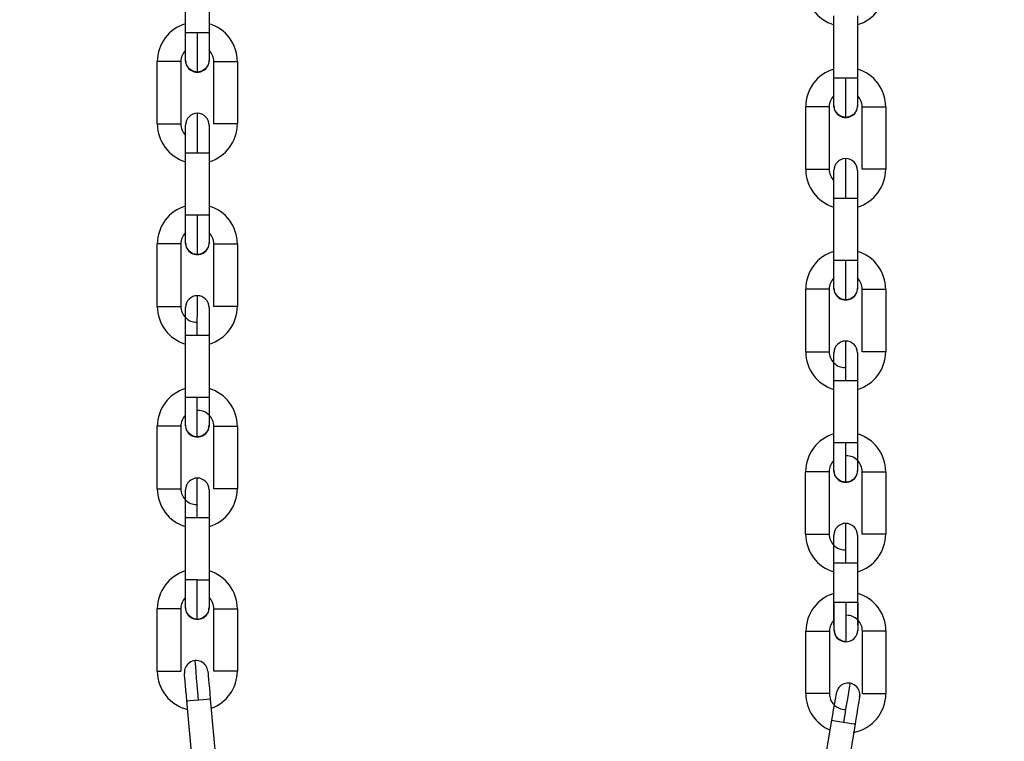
# Model space of a CAD drawing. Header units: inches. Extents: x 170 to 288, y 234 to 248.
# Tile 310 of 480: x 235.339 to 235.558, y 241.392 to 241.553. Entities that reach past the tile are written whole.
import ezdxf

# ---------------------------------------------------------------- set-up
doc = ezdxf.new("R2010")
doc.units = ezdxf.units.IN
doc.header["$LTSCALE"] = 0.25
doc.header["$MEASUREMENT"] = 0
doc.layers.add('ANNOTATIONS', color=1, linetype='Continuous')
doc.layers.add('STANDARD Z GUIDE MOTOR LH', color=7, linetype='Continuous')
doc.styles.add('ARIAL', font='arial.ttf', dxfattribs={"height": 0.09375})
doc.dimstyles.new('STANDARD$0', dxfattribs={"dimtxt": 0.09375, "dimasz": 0.09375, "dimexe": 0.03125, "dimexo": 0.046875, "dimgap": 0.09, "dimtad": 0, "dimtih": 1, "dimtoh": 1, "dimdec": 4, "dimzin": 0, "dimdsep": 46, "dimtxsty": 'ARIAL', "dimcen": 0.09, "dimadec": 0, "dimazin": 0, "dimtfac": 1, "dimtdec": 4, "dimtofl": 0, "dimtmove": 0, "dimatfit": 1, "dimfxl": 1, "dimtolj": 1, "dimtzin": 0, "dimarcsym": 0})

# ---------------------------------------------------------------- blocks, each defined once
blk = doc.blocks.new('*D42')
at = {"layer": 'ANNOTATIONS', "color": 0, "lineweight": -2, "transparency": 16777216}
for p, q in [((234.7269041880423, 244.1437778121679), (236.4418407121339, 244.1437778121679)), ((236.4105907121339, 244.0500278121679), (236.4105907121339, 242.2801168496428)), ((236.4105907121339, 240.2331944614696), (236.4105907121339, 242.0031054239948)), ((235.1331541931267, 240.1394444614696), (236.4418407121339, 240.1394444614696))]:
    blk.add_line(p, q, dxfattribs=at)
at = {"layer": 'ANNOTATIONS', "color": 0, "transparency": 16777216}
for points in [[(236.3949657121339, 244.0500278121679), (236.4262157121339, 244.0500278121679), (236.4105907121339, 244.1437778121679)], [(236.3949657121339, 240.2331944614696), (236.4262157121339, 240.2331944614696), (236.4105907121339, 240.1394444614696)]]:
    blk.add_solid(points, dxfattribs=at)
at = {"layer": 'defpoints', "color": 0, "transparency": 16777216}
for p in [(234.6800291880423, 244.1437778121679), (236.4105907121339, 244.1437778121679), (235.0862791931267, 240.1394444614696)]:
    blk.add_point(p, dxfattribs=at)
at = {"layer": 'ANNOTATIONS', "color": 0, "transparency": 16777216, "insert": (236.4105907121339, 242.1416111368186), "char_height": 0.09375, "attachment_point": 5, "style": 'ARIAL'}
blk.add_mtext('\\A1;OPENING HEIGHT', dxfattribs=at)

msp = doc.modelspace()

# ---------------------------------------------------------------- linework, layer by layer
at = {"layer": 'STANDARD Z GUIDE MOTOR LH'}
for p, q in [((235.3757732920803, 241.5501387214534), (235.3757736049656, 241.5640494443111)), ((235.3810229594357, 241.5640492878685), (235.3810226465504, 241.5501385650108)), ((235.5203646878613, 241.5400317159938), (235.5203650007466, 241.5539424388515)), ((235.5256143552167, 241.5539422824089), (235.5256140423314, 241.5400315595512)), ((235.3794024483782, 241.5501387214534), (235.3757732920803, 241.5501387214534)), ((235.3694736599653, 241.5298080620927), (235.3694739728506, 241.5437187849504)), ((235.3747233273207, 241.5437186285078), (235.3747230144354, 241.5298079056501)), ((235.3820721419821, 241.5298077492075), (235.3820723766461, 241.5437184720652)), ((235.3820723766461, 241.5437184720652), (235.3873217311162, 241.5437184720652)), ((235.3873217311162, 241.5437184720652), (235.3873214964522, 241.5298075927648)), ((235.5239938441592, 241.5400317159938), (235.5203646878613, 241.5400317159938)), ((235.5140650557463, 241.5197010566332), (235.5140653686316, 241.5336117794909)), ((235.5193147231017, 241.5336116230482), (235.5193144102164, 241.5197009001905)), ((235.5266635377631, 241.5197007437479), (235.5266637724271, 241.5336114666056)), ((235.5266637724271, 241.5336114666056), (235.5319131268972, 241.5336114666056)), ((235.5319131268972, 241.5336114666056), (235.5319128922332, 241.5197005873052)), ((235.3757725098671, 241.5094772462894), (235.3757727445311, 241.5233881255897)), ((235.3783974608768, 241.5233879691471), (235.3810220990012, 241.5233879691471)), ((235.3810220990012, 241.5233879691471), (235.3810218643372, 241.5094772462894)), ((235.5203639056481, 241.4993702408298), (235.5203641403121, 241.5132811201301)), ((235.5229888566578, 241.5132809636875), (235.5256134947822, 241.5132809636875)), ((235.5256134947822, 241.5132809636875), (235.5256132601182, 241.4993702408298)), ((235.3810218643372, 241.5094772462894), (235.3757725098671, 241.5094772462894)), ((235.3694728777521, 241.4891465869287), (235.3694731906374, 241.5030573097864)), ((235.3747224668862, 241.5030573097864), (235.3747222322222, 241.489146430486)), ((235.3820712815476, 241.489146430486), (235.3820715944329, 241.5030571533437)), ((235.387320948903, 241.5030569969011), (235.3873206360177, 241.4891462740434)), ((235.5256132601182, 241.4993702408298), (235.5203639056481, 241.4993702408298)), ((235.5140642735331, 241.4790395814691), (235.5140645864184, 241.4929503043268)), ((235.5193138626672, 241.4929503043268), (235.5193136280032, 241.4790394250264)), ((235.5266626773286, 241.4790394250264), (235.5266629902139, 241.4929501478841)), ((235.531912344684, 241.4929499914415), (235.5319120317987, 241.4790392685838)), ((235.3757716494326, 241.468815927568), (235.3757719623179, 241.4827266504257)), ((235.3757719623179, 241.4827266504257), (235.3802525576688, 241.4827266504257)), ((235.381021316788, 241.482726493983), (235.3810210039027, 241.4688157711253)), ((235.5203630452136, 241.4587089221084), (235.5203633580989, 241.4726196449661)), ((235.5203633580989, 241.4726196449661), (235.5248439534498, 241.4726196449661)), ((235.525612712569, 241.4726194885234), (235.5256123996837, 241.4587087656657)), ((235.3783963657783, 241.468815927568), (235.3757716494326, 241.468815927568)), ((235.3694720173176, 241.4484852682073), (235.3694723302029, 241.462395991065)), ((235.374721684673, 241.4623958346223), (235.3747213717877, 241.4484851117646)), ((235.3820704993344, 241.448484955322), (235.3820707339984, 241.4623956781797)), ((235.3820707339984, 241.4623956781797), (235.3873200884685, 241.4623956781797)), ((235.3873200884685, 241.4623956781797), (235.3873197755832, 241.4484847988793)), ((235.5229877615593, 241.4587089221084), (235.5203630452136, 241.4587089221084)), ((235.5140634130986, 241.4383782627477), (235.5140637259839, 241.4522889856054)), ((235.519313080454, 241.4522888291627), (235.5193127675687, 241.438378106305)), ((235.5266618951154, 241.4383779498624), (235.5266621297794, 241.4522886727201)), ((235.5266621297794, 241.4522886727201), (235.5319114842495, 241.4522886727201)), ((235.5319114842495, 241.4522886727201), (235.5319111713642, 241.4383777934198)), ((235.3757711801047, 241.4432683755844), (235.3757711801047, 241.4464266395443)), ((235.3757708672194, 241.4281544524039), (235.3757711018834, 241.4420651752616)), ((235.3757711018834, 241.4420651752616), (235.3810204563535, 241.4420651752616)), ((235.3810204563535, 241.4420651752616), (235.3810201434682, 241.4281542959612)), ((235.5203625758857, 241.4331613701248), (235.5203625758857, 241.4363196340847)), ((235.5203622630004, 241.4180474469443), (235.5203624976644, 241.431958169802)), ((235.5203624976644, 241.431958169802), (235.5256118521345, 241.431958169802)), ((235.5256118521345, 241.431958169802), (235.5256115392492, 241.4180472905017)), ((235.3783955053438, 241.4281544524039), (235.3757708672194, 241.4281544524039)), ((235.3783955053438, 241.4281544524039), (235.3810201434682, 241.4281542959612)), ((235.3694712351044, 241.4078237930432), (235.3694714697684, 241.4217345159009)), ((235.3747208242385, 241.4217345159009), (235.3694714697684, 241.4217345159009)), ((235.3747208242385, 241.4217345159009), (235.3747205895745, 241.4078236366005)), ((235.3820696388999, 241.4078234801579), (235.3820699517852, 241.4217343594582)), ((235.387319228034, 241.4217342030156), (235.3873189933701, 241.4078234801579)), ((235.5204182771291, 241.4169817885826), (235.5204182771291, 241.4231498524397)), ((235.5256676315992, 241.4231498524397), (235.5204182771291, 241.4231498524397)), ((235.5230429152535, 241.4231498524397), (235.5230429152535, 241.4143571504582)), ((235.5256676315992, 241.4231498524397), (235.5256676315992, 241.4169817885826)), ((235.5256676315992, 241.4169817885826), (235.5256663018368, 241.4168980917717)), ((235.5141037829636, 241.4028270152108), (235.5141162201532, 241.4167377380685)), ((235.5193655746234, 241.4167330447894), (235.5193531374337, 241.4028223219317)), ((235.5267022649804, 241.4028157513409), (235.5267146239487, 241.4167264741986)), ((235.5319639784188, 241.4167217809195), (235.5319515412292, 241.4028110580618)), ((235.3755189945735, 241.4073278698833), (235.375512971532, 241.4074114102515)), ((235.3873189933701, 241.4078234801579), (235.3820696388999, 241.4078234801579)), ((235.3812932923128, 241.4016485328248), (235.3825236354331, 241.3877922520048)), ((235.5261425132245, 241.4025257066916), (235.526105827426, 241.402088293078)), ((235.3772948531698, 241.3873279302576), (235.3760645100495, 241.4011842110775)), ((235.5175833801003, 241.3831653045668), (235.5199018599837, 241.3968815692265)), ((235.5250777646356, 241.3960065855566), (235.5227592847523, 241.3822904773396)), ((235.5250777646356, 241.3960064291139), (235.5230514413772, 241.3840185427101))]:
    msp.add_line(p, q, dxfattribs=at)
at = {"layer": 'STANDARD Z GUIDE MOTOR LH', "flags": 128}
for points in [[(235.375773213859, 241.5439706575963), (235.375773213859, 241.5457772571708), (235.3757732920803, 241.5467120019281), (235.3757732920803, 241.5501387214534)], [(235.3783978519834, 241.5413458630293), (235.3783978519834, 241.5439213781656), (235.3783979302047, 241.5452538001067), (235.3783979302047, 241.5484233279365), (235.378398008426, 241.5501387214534)], [(235.3810226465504, 241.5501385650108), (235.3802538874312, 241.5501385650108), (235.3794024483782, 241.5501387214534)], [(235.3810226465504, 241.5501385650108), (235.3810226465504, 241.5477781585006), (235.3810225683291, 241.5467118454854), (235.3810225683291, 241.5439705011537)], [(235.3747233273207, 241.5437186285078), (235.374523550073, 241.5437186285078), (235.3739545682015, 241.5437187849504), (235.3694739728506, 241.5437187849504)], [(235.3783978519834, 241.5413458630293), (235.3773934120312, 241.541545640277), (235.3765418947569, 241.5421146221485), (235.3759729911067, 241.5429661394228), (235.375773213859, 241.5439706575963)], [(235.3810225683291, 241.5439705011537), (235.3808227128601, 241.5429661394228), (235.3802537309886, 241.5421146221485), (235.3794022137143, 241.541545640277), (235.3783978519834, 241.5413458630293)], [(235.52036460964, 241.5338636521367), (235.52036460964, 241.5356702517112), (235.5203646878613, 241.5366049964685), (235.5203646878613, 241.5400317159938)], [(235.5229892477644, 241.5312388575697), (235.5229892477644, 241.533814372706), (235.5229893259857, 241.5351467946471), (235.5229893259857, 241.5383163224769), (235.522989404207, 241.5400317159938)], [(235.5256140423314, 241.5400315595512), (235.5248452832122, 241.5400315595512), (235.5239938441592, 241.5400317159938)], [(235.5256140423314, 241.5400315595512), (235.5256140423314, 241.5376711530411), (235.5256139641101, 241.5366048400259), (235.5256139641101, 241.5338634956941)], [(235.5193147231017, 241.5336116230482), (235.519114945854, 241.5336116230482), (235.5185459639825, 241.5336117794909), (235.5140653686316, 241.5336117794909)], [(235.5229892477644, 241.5312388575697), (235.5219848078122, 241.5314386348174), (235.5211332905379, 241.5320076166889), (235.5205643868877, 241.5328591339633), (235.52036460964, 241.5338636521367)], [(235.5256139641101, 241.5338634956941), (235.5254141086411, 241.5328591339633), (235.5248451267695, 241.5320076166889), (235.5239936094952, 241.5314386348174), (235.5229892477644, 241.5312388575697)], [(235.3783974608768, 241.5233879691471), (235.3783974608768, 241.525103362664), (235.3783975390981, 241.5267528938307), (235.3783975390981, 241.5282728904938), (235.3783976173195, 241.5296053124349), (235.3783976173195, 241.5321805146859)], [(235.3694736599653, 241.5298080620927), (235.3731028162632, 241.5298080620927), (235.3739542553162, 241.5298079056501), (235.3747230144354, 241.5298079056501)], [(235.3757728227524, 241.5272904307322), (235.3757729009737, 241.5277492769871), (235.3757729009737, 241.5295558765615)], [(235.3810222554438, 241.5295558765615), (235.3810222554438, 241.5285163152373), (235.3810221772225, 241.5277491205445), (235.3810221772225, 241.5245910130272), (235.3810220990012, 241.5233878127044)], [(235.3873214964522, 241.5298075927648), (235.3871216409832, 241.5298077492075), (235.3820721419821, 241.5298077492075)], [(235.3757727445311, 241.5233881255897), (235.3757728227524, 241.5245913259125), (235.3757728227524, 241.5268146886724), (235.3757729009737, 241.5277494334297)], [(235.3757727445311, 241.5233881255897), (235.3773930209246, 241.5233881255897), (235.3783974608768, 241.5233879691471)], [(235.5229888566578, 241.5132809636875), (235.5229888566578, 241.5149963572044), (235.5229889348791, 241.5166458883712), (235.5229889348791, 241.5181658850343), (235.5229890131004, 241.5194983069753), (235.5229890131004, 241.5220735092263)], [(235.5140650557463, 241.5197010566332), (235.5176942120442, 241.5197010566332), (235.5185456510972, 241.5197009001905), (235.5193144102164, 241.5197009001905)], [(235.5203642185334, 241.5171834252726), (235.5203642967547, 241.5176422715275), (235.5203642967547, 241.519448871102)], [(235.5256136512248, 241.519448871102), (235.5256136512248, 241.5184093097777), (235.5256135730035, 241.5176421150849), (235.5256135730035, 241.5144840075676), (235.5256134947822, 241.5132808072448)], [(235.5319128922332, 241.5197005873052), (235.5317130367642, 241.5197007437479), (235.5266635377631, 241.5197007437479)], [(235.5203641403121, 241.5132811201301), (235.5203642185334, 241.5144843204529), (235.5203642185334, 241.5167076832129), (235.5203642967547, 241.5176424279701)], [(235.5203641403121, 241.5132811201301), (235.5219844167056, 241.5132811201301), (235.5229888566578, 241.5132809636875)], [(235.3757723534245, 241.5033091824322), (235.3757723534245, 241.5043487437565), (235.3757724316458, 241.5051157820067), (235.3757724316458, 241.5071168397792), (235.3757725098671, 241.5082740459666), (235.3757725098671, 241.5094772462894)], [(235.3783969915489, 241.5006845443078), (235.3783969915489, 241.5021663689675), (235.3783970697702, 241.5032599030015), (235.3783970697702, 241.5061124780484), (235.3783971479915, 241.5077618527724), (235.3783971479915, 241.5094772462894)], [(235.3810218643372, 241.5094772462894), (235.3810217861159, 241.508273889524), (235.3810217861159, 241.5051157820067), (235.3810217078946, 241.5043485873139), (235.3810217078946, 241.5033091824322)], [(235.3747224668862, 241.5030573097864), (235.3710933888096, 241.5030573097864), (235.3702418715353, 241.503057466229), (235.3696729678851, 241.5030573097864), (235.3694731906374, 241.5030573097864)], [(235.3783969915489, 241.5006845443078), (235.3773925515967, 241.5008843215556), (235.3765411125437, 241.5014533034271), (235.3759721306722, 241.5023048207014), (235.3757723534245, 241.5033091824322)], [(235.3810217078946, 241.5033091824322), (235.3808219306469, 241.5023046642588), (235.3802529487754, 241.5014531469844), (235.3794014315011, 241.5008843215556), (235.3783969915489, 241.5006845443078)], [(235.3820715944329, 241.5030571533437), (235.3857006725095, 241.5030571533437), (235.3865521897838, 241.5030569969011), (235.387320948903, 241.5030569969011)], [(235.5203637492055, 241.4932021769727), (235.5203637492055, 241.4942417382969), (235.5203638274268, 241.4950087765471), (235.5203638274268, 241.4970098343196), (235.5203639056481, 241.498167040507), (235.5203639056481, 241.4993702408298)], [(235.5229883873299, 241.4905775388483), (235.5229883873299, 241.4920593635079), (235.5229884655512, 241.493152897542), (235.5229884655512, 241.4960054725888), (235.5229885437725, 241.4976548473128), (235.5229885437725, 241.4993702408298)], [(235.5256132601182, 241.4993702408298), (235.5256131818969, 241.4981668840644), (235.5256131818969, 241.4950087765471), (235.5256131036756, 241.4942415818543), (235.5256131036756, 241.4932021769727)], [(235.5193138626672, 241.4929503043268), (235.5156847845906, 241.4929503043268), (235.5148332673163, 241.4929504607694), (235.5142643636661, 241.4929503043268), (235.5140645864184, 241.4929503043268)], [(235.5229883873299, 241.4905775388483), (235.5219839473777, 241.490777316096), (235.5211325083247, 241.4913462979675), (235.5205635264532, 241.4921978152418), (235.5203637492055, 241.4932021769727)], [(235.5256131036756, 241.4932021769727), (235.5254133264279, 241.4921976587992), (235.5248443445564, 241.4913461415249), (235.5239928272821, 241.490777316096), (235.5229883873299, 241.4905775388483)], [(235.5266629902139, 241.4929501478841), (235.5302920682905, 241.4929501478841), (235.5311435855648, 241.4929499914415), (235.531912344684, 241.4929499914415)], [(235.3783966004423, 241.4827266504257), (235.3783966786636, 241.4844420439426), (235.3783966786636, 241.4860914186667), (235.3783967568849, 241.4876115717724), (235.3783967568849, 241.4908499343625), (235.3783968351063, 241.4913502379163), (235.3783968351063, 241.4915191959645)], [(235.3694728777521, 241.4891465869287), (235.3745224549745, 241.4891465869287), (235.3747222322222, 241.489146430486)], [(235.3757719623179, 241.482726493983), (235.3757719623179, 241.4850869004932), (235.3757720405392, 241.4861532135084), (235.3757720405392, 241.4888945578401)], [(235.3810213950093, 241.4888944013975), (235.3810213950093, 241.4861532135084), (235.381021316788, 241.4850869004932), (235.381021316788, 241.482726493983)], [(235.3873206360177, 241.4891462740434), (235.3846959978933, 241.4891462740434), (235.3836915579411, 241.489146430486), (235.3820712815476, 241.489146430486)], [(235.3802525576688, 241.4827266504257), (235.3808215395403, 241.482726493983), (235.381021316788, 241.482726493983)], [(235.5229879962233, 241.4726196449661), (235.5229880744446, 241.474335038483), (235.5229880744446, 241.4759844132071), (235.5229881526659, 241.4775045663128), (235.5229881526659, 241.480742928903), (235.5229882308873, 241.4812432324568), (235.5229882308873, 241.481412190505)], [(235.5140642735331, 241.4790395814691), (235.5191138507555, 241.4790395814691), (235.5193136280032, 241.4790394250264)], [(235.5203634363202, 241.4760462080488), (235.5203634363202, 241.4787875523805)], [(235.5256127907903, 241.4787873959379), (235.5256127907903, 241.4760462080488), (235.525612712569, 241.4749798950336), (235.525612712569, 241.4726194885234)], [(235.5319120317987, 241.4790392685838), (235.5292873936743, 241.4790392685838), (235.5282829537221, 241.4790394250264), (235.5266626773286, 241.4790394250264)], [(235.5203633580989, 241.4749800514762), (235.5203634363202, 241.4760463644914)], [(235.5203633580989, 241.4726194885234), (235.5203633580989, 241.4749798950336)], [(235.5248439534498, 241.4726196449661), (235.5254129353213, 241.4726194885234), (235.525612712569, 241.4726194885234)], [(235.3757715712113, 241.4626478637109), (235.3757715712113, 241.4653890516), (235.3757716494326, 241.4664555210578), (235.3757716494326, 241.468815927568)], [(235.3783961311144, 241.4600230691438), (235.3783961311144, 241.460192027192), (235.3783962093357, 241.4606924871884), (235.3783962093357, 241.4639308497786), (235.378396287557, 241.4654510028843), (235.378396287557, 241.467100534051), (235.3783963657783, 241.468815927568)], [(235.3810210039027, 241.4688157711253), (235.3794007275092, 241.4688157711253), (235.3783963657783, 241.468815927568)], [(235.3810210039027, 241.4688157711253), (235.3810210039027, 241.4676124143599), (235.3810209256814, 241.4664553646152), (235.3810209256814, 241.4631171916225), (235.3810208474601, 241.4627662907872), (235.3810208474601, 241.4626477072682)], [(235.374721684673, 241.4623958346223), (235.3739529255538, 241.4623958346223), (235.3731014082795, 241.462395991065), (235.3694723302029, 241.462395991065)], [(235.3783961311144, 241.4600230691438), (235.3773917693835, 241.4602228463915), (235.3765402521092, 241.460791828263), (235.375971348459, 241.4616433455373), (235.3757715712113, 241.4626478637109)], [(235.3810208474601, 241.4626477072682), (235.3808210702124, 241.4616433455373), (235.3802520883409, 241.460791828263), (235.3794005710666, 241.4602228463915), (235.3783961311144, 241.4600230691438)], [(235.5203629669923, 241.4525408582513), (235.5203629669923, 241.4552820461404), (235.5203630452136, 241.4563485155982), (235.5203630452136, 241.4587089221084)], [(235.5229875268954, 241.4499160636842), (235.5229875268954, 241.4500850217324), (235.5229876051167, 241.4505854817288), (235.5229876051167, 241.453823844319), (235.522987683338, 241.4553439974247), (235.522987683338, 241.4569935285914), (235.5229877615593, 241.4587089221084)], [(235.5256123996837, 241.4587087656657), (235.5239921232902, 241.4587087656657), (235.5229877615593, 241.4587089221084)], [(235.5256123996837, 241.4587087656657), (235.5256123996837, 241.4575054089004), (235.5256123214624, 241.4563483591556), (235.5256123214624, 241.4530101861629), (235.5256122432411, 241.4526592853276), (235.5256122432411, 241.4525407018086)], [(235.519313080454, 241.4522888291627), (235.5185443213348, 241.4522888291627), (235.5176928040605, 241.4522889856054), (235.5140637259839, 241.4522889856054)], [(235.5229875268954, 241.4499160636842), (235.5219831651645, 241.4501158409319), (235.5211316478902, 241.4506848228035), (235.52056274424, 241.4515363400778), (235.5203629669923, 241.4525408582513)], [(235.5256122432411, 241.4525407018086), (235.5254124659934, 241.4515363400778), (235.5248434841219, 241.4506848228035), (235.5239919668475, 241.4501158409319), (235.5229875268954, 241.4499160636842)], [(235.3783958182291, 241.4420651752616), (235.3783958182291, 241.4437805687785), (235.3783958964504, 241.4454299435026), (235.3783958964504, 241.4482825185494), (235.3783959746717, 241.4493760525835), (235.3783959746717, 241.4508577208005)], [(235.3694720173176, 241.4484852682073), (235.3710922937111, 241.4484852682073), (235.3720967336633, 241.4484851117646), (235.3747213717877, 241.4484851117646)], [(235.3757711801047, 241.4464264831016), (235.375771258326, 241.4471935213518), (235.375771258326, 241.448233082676)], [(235.3810206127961, 241.4482329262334), (235.3810206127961, 241.4477634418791), (235.3810205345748, 241.4471935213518), (235.3810205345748, 241.4444252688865), (235.3810204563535, 241.4432682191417), (235.3810204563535, 241.4420648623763)], [(235.3873197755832, 241.4484847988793), (235.3871199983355, 241.4484847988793), (235.3865510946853, 241.448484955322), (235.3820704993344, 241.448484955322)], [(235.3757711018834, 241.4420651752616), (235.3757711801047, 241.443268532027)], [(235.5229872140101, 241.431958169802), (235.5229872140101, 241.433673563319), (235.5229872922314, 241.435322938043), (235.5229872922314, 241.4381755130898), (235.5229873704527, 241.4392690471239), (235.5229873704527, 241.4407507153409)], [(235.5140634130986, 241.4383782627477), (235.5156836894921, 241.4383782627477), (235.5166881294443, 241.438378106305), (235.5193127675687, 241.438378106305)], [(235.5203625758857, 241.436319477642), (235.520362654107, 241.4370865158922), (235.520362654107, 241.4381260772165)], [(235.5256120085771, 241.4381259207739), (235.5256120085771, 241.4376564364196), (235.5256119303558, 241.4370865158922), (235.5256119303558, 241.4343184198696), (235.5256118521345, 241.4331613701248), (235.5256118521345, 241.431958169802)], [(235.5319111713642, 241.4383777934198), (235.5317113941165, 241.4383777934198), (235.5311424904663, 241.4383779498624), (235.5266618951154, 241.4383779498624)], [(235.5203624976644, 241.431958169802), (235.5203625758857, 241.4331615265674)], [(235.3757707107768, 241.4219863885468), (235.3757707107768, 241.4237929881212), (235.3757707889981, 241.4247277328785), (235.3757707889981, 241.4269510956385), (235.3757708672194, 241.4281544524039)], [(235.3783953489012, 241.4193615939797), (235.3783953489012, 241.4219371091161), (235.3783954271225, 241.4232695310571), (235.3783954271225, 241.4247896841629), (235.3783955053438, 241.426439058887), (235.3783955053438, 241.4281544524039)], [(235.3810201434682, 241.4281542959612), (235.3810201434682, 241.4247275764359), (235.3810200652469, 241.4237929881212), (235.3810200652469, 241.4219862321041)], [(235.3783953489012, 241.4193615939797), (235.377390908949, 241.4195615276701), (235.3765393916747, 241.4201305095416), (235.3759704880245, 241.4209820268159), (235.3757707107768, 241.4219863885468)], [(235.3810200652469, 241.4219862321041), (235.3808202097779, 241.4209818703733), (235.3802512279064, 241.420130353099), (235.379399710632, 241.4195613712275), (235.3783953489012, 241.4193615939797)], [(235.3820699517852, 241.4217343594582), (235.3846945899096, 241.4217343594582), (235.3856990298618, 241.4217342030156), (235.387319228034, 241.4217342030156)], [(235.5230429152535, 241.4143571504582), (235.5220385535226, 241.4145569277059), (235.5211870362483, 241.4151259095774), (235.5206180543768, 241.4159772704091), (235.5204182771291, 241.4169817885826)], [(235.5141162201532, 241.4167377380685), (235.5143159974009, 241.4167375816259), (235.5148849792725, 241.416737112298), (235.5157364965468, 241.4167363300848), (235.5167408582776, 241.416735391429), (235.5177452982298, 241.4167346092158), (235.5185968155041, 241.4167338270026), (235.5191657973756, 241.416733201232), (235.5193655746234, 241.4167330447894)], [(235.5319639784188, 241.4167217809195), (235.5317642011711, 241.4167220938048), (235.5311952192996, 241.4167225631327), (235.5303437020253, 241.4167233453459), (235.5293392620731, 241.4167242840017), (235.5283349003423, 241.4167250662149), (235.527483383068, 241.4167258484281), (235.5269144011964, 241.416726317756), (235.5267146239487, 241.4167264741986)], [(235.3786789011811, 241.4014163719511), (235.3785272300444, 241.4031250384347), (235.3783813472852, 241.4047679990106), (235.3782468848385, 241.4062822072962), (235.3781290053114, 241.4076093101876), (235.3780323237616, 241.4086984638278), (235.3779604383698, 241.4095078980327), (235.3779162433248, 241.4100061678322), (235.3779013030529, 241.4101745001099)], [(235.3694712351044, 241.4078237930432), (235.3739518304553, 241.4078237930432), (235.3745207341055, 241.4078236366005), (235.3747205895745, 241.4078236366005)], [(235.3756109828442, 241.4062923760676), (235.3755605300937, 241.4068602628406), (235.3755294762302, 241.4072099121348), (235.3755189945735, 241.4073278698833)], [(235.3756788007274, 241.4055284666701), (235.3756109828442, 241.4062925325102), (235.3755605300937, 241.4068602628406)], [(235.3807477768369, 241.4077921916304), (235.3807582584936, 241.4076740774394), (235.3807893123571, 241.4073244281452)], [(235.3807582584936, 241.4076740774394), (235.3807893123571, 241.4073245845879), (235.3808397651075, 241.4067568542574)], [(235.3808397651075, 241.4067566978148), (235.3809075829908, 241.4059926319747), (235.3809902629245, 241.4050616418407), (235.3810845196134, 241.403999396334)], [(235.3757614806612, 241.4045973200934), (235.3756788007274, 241.4055283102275)], [(235.3758558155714, 241.4035353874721), (235.3757614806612, 241.4045974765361)], [(235.3810845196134, 241.4039995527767), (235.3811869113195, 241.4028470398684), (235.3812932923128, 241.4016485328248)], [(235.5239552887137, 241.4051137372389), (235.523927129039, 241.4049471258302), (235.5238437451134, 241.4044538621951), (235.5237083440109, 241.40365271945), (235.5235260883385, 241.4025745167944), (235.523304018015, 241.4012607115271), (235.5230506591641, 241.3997618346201), (235.5227757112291, 241.3981354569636), (235.5224898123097, 241.3964441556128)], [(235.3760645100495, 241.4011840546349), (235.3759581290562, 241.4023825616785), (235.3758558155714, 241.4035352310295)], [(235.3786789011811, 241.4014163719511), (235.3796794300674, 241.4015052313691), (235.380527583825, 241.4015804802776), (235.3810942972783, 241.4016308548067), (235.3812932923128, 241.4016485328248)], [(235.3811869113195, 241.4028468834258), (235.3812932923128, 241.4016482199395)], [(235.5193531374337, 241.4028223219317), (235.519153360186, 241.4028224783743), (235.5185843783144, 241.4028231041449), (235.5177328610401, 241.4028237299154), (235.5167284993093, 241.4028246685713), (235.5157240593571, 241.4028256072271), (235.5148725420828, 241.4028263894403), (235.5143035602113, 241.4028268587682), (235.5141037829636, 241.4028270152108)], [(235.5199018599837, 241.3968815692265), (235.5201024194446, 241.398068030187), (235.5202952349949, 241.3992089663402), (235.5204729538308, 241.4002602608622), (235.5206287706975, 241.401181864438), (235.520756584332, 241.4019382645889), (235.5208516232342, 241.4025002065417), (235.5209101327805, 241.4028462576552)], [(235.5208524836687, 241.4025052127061), (235.5209101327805, 241.4028462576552), (235.5209298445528, 241.4029631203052)], [(235.526105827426, 241.402088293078), (235.5260860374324, 241.401971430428), (235.5260275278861, 241.4016253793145), (235.5259325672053, 241.4010632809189), (235.5258046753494, 241.4003070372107), (235.5256489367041, 241.399385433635), (235.5254712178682, 241.3983339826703), (235.5252783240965, 241.3971930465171), (235.5250777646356, 241.3960065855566)], [(235.5267022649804, 241.4028157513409), (235.5269020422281, 241.4028155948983), (235.5274709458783, 241.4028151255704), (235.5283224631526, 241.4028143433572), (235.5293269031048, 241.4028134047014), (235.530331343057, 241.4028126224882), (235.5311828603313, 241.402811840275), (235.5317517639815, 241.4028112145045), (235.5319515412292, 241.4028110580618)], [(235.3760645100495, 241.4011842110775), (235.3762635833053, 241.4012018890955), (235.3768302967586, 241.4012522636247), (235.3776784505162, 241.4013275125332), (235.3786789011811, 241.4014163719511)], [(235.5199018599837, 241.3968815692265), (235.5200988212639, 241.3968482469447), (235.5206598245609, 241.3967534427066), (235.5214994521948, 241.3966115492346), (235.5224898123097, 241.3964441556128)], [(235.5224898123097, 241.3964441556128), (235.5234801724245, 241.396276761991), (235.5243198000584, 241.3961348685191), (235.5248808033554, 241.3960399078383), (235.5250777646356, 241.3960065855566)]]:
    msp.add_lwpolyline(points, dxfattribs=at)
at = {"layer": 'STANDARD Z GUIDE MOTOR LH'}
for centre, radius, start, end in [((235.5228585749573, 241.5603622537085), 0.008792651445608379, 179.9988299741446, 253.5247190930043), ((235.5231210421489, 241.5603622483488), 0.008792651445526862, 286.4729408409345, 359.9988299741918), ((235.3782666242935, 241.5437185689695), 0.00879265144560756, 106.4727034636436, 179.9985925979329), ((235.3785291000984, 241.5437186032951), 0.00879265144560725, 359.9988299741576, 73.52471910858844), ((235.3782666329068, 241.5437186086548), 0.003543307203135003, 134.7242958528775, 179.9988299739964), ((235.3785291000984, 241.5437186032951), 0.003543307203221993, 359.9988299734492, 45.27422514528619), ((235.3783978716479, 241.5439705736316), 0.002624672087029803, 179.9988299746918, 359.9988364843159), ((235.5228580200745, 241.5336115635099), 0.00879265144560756, 106.4727034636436, 179.9985925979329), ((235.5231204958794, 241.5336115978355), 0.00879265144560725, 359.9988299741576, 73.52471910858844), ((235.5228580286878, 241.5336116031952), 0.003543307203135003, 134.7242958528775, 179.9988299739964), ((235.5231204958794, 241.5336115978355), 0.003543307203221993, 359.9988299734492, 45.27422514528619), ((235.5229892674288, 241.533863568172), 0.002624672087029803, 179.9988299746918, 359.9988364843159), ((235.3783975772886, 241.5295558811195), 0.002624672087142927, 359.9798543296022, 179.9798341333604), ((235.378266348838, 241.5298078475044), 0.008792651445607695, 179.9988299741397, 253.5247190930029), ((235.378266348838, 241.5298078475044), 0.003543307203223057, 179.9988299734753, 225.2744388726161), ((235.3785288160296, 241.5298078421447), 0.00879265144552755, 286.4729408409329, 359.998829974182), ((235.5229889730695, 241.5194488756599), 0.002624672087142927, 359.9798543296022, 179.9798341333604), ((235.522857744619, 241.5197008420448), 0.008792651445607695, 179.9988299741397, 253.5247190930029), ((235.522857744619, 241.5197008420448), 0.003543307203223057, 179.9988299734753, 225.2744388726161), ((235.5231202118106, 241.5197008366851), 0.00879265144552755, 286.4729408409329, 359.998829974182), ((235.3782658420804, 241.5030570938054), 0.00879265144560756, 106.4727034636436, 179.9985925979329), ((235.3785282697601, 241.5030571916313), 0.008792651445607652, 359.9988299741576, 73.52471910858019), ((235.3782658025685, 241.5030571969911), 0.003543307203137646, 134.7237412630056, 179.9988299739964), ((235.3785282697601, 241.5030571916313), 0.003543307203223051, 359.9988299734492, 45.27425813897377), ((235.3783970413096, 241.5033091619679), 0.002624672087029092, 179.9988299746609, 359.9988364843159), ((235.5228572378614, 241.4929500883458), 0.00879265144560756, 106.4727034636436, 179.9985925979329), ((235.5231196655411, 241.4929501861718), 0.008792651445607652, 359.9988299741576, 73.52471910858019), ((235.5228571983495, 241.4929501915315), 0.003543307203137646, 134.7237412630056, 179.9988299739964), ((235.5231196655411, 241.4929501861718), 0.003543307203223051, 359.9988299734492, 45.27425813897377), ((235.5229884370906, 241.4932021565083), 0.002624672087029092, 179.9988299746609, 359.9988364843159), ((235.3783967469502, 241.4888944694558), 0.002624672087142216, 359.979854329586, 179.9798341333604), ((235.3782655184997, 241.4891464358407), 0.008792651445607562, 179.9988299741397, 253.5247191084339), ((235.3782655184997, 241.4891464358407), 0.003543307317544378, 179.9988299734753, 269.9988299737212), ((235.3785279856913, 241.489146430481), 0.008792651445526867, 286.4729408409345, 359.998829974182), ((235.5229881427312, 241.4787874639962), 0.002624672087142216, 359.979854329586, 179.9798341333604), ((235.5228569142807, 241.4790394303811), 0.008792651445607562, 179.9988299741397, 253.5247191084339), ((235.5228569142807, 241.4790394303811), 0.003543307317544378, 179.9988299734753, 269.9988299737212), ((235.5231193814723, 241.4790394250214), 0.008792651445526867, 286.4729408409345, 359.998829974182), ((235.3782649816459, 241.462395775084), 0.00879265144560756, 106.4727034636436, 179.9985925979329), ((235.3785274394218, 241.4623957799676), 0.008792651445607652, 359.9988299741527, 73.52471910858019), ((235.3785274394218, 241.4623957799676), 0.003543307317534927, 359.9988299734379, 89.99882997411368), ((235.3782649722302, 241.4623957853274), 0.003543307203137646, 134.7237412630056, 179.998829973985), ((235.3783962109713, 241.4626477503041), 0.002624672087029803, 179.9988299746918, 359.9988364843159), ((235.5228563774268, 241.4522887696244), 0.00879265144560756, 106.4727034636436, 179.9985925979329), ((235.5231188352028, 241.452288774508), 0.008792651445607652, 359.9988299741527, 73.52471910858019), ((235.5228563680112, 241.4522887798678), 0.003543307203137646, 134.7237412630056, 179.998829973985), ((235.5231188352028, 241.452288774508), 0.003543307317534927, 359.9988299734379, 89.99882997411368), ((235.5229876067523, 241.4525407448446), 0.002624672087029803, 179.9988299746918, 359.9988364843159), ((235.3783959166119, 241.448233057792), 0.002624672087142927, 359.9798543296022, 179.9798341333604), ((235.3782646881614, 241.448485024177), 0.008792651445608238, 179.9988299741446, 253.5247191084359), ((235.3782646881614, 241.448485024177), 0.003543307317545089, 179.9988299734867, 269.9988299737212), ((235.378527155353, 241.4484850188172), 0.00879265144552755, 286.4729408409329, 359.9988299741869), ((235.5229873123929, 241.4381260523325), 0.002624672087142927, 359.9798543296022, 179.9798341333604), ((235.5228560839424, 241.4383780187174), 0.008792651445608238, 179.9988299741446, 253.5247191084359), ((235.5228560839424, 241.4383780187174), 0.003543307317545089, 179.9988299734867, 269.9988299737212), ((235.523118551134, 241.4383780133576), 0.00879265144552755, 286.4729408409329, 359.9988299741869), ((235.3782641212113, 241.4217342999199), 0.00879265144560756, 106.4727034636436, 179.9985925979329), ((235.3785266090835, 241.4217343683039), 0.008792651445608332, 359.9988299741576, 73.52471910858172), ((235.3782641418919, 241.4217343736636), 0.003543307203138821, 134.7237412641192, 179.9988299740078), ((235.3785266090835, 241.4217343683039), 0.003543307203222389, 359.9988299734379, 45.27420551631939), ((235.5229088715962, 241.4167375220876), 0.00879265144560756, 106.4727034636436, 179.9985925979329), ((235.5231713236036, 241.4167296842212), 0.008792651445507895, 359.948920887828, 73.50644181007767), ((235.378395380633, 241.4219863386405), 0.002624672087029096, 179.9988299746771, 359.9988364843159), ((235.5229088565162, 241.4167299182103), 0.003543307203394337, 134.6598198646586, 179.9489208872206), ((235.5231713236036, 241.4167296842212), 0.003543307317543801, 359.9489208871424, 89.94892089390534), ((235.5230429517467, 241.4169817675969), 0.002624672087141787, 179.9999998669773, 359.9999823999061), ((235.3781334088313, 241.4075600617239), 0.002624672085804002, 5.055089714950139, 185.055111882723), ((235.3782638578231, 241.4078236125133), 0.008792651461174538, 179.9988299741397, 256.6566505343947), ((235.3785263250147, 241.4078236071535), 0.008792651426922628, 289.6312208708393, 359.9988299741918), ((235.5235178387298, 241.4025257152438), 0.002624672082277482, 350.386741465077, 170.3867444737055), ((235.5228964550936, 241.4028191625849), 0.008792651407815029, 179.9489208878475, 247.5050884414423), ((235.5228964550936, 241.4028191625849), 0.003543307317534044, 179.9489208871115, 269.9489208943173), ((235.5231589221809, 241.4028189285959), 0.008792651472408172, 280.5455721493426, 359.9489208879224)]:
    msp.add_arc(centre, radius, start, end, dxfattribs=at)

# ---------------------------------------------------------------- dimensions: what is measured, and where the dimension line sits
at = {"layer": 'ANNOTATIONS'}
dim = msp.add_linear_dim(base=(236.4105907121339, 244.1437778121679), p1=(235.0862791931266, 240.1394444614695), p2=(234.6800291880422, 244.1437778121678), angle=90, text='OPENING HEIGHT', dimstyle='STANDARD$0', dxfattribs=at)
dim.commit()
dim.dimension.update_dxf_attribs({"geometry": '*D42', "text_midpoint": (236.4105907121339, 242.1416111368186)})

doc.saveas('drawing.dxf')
